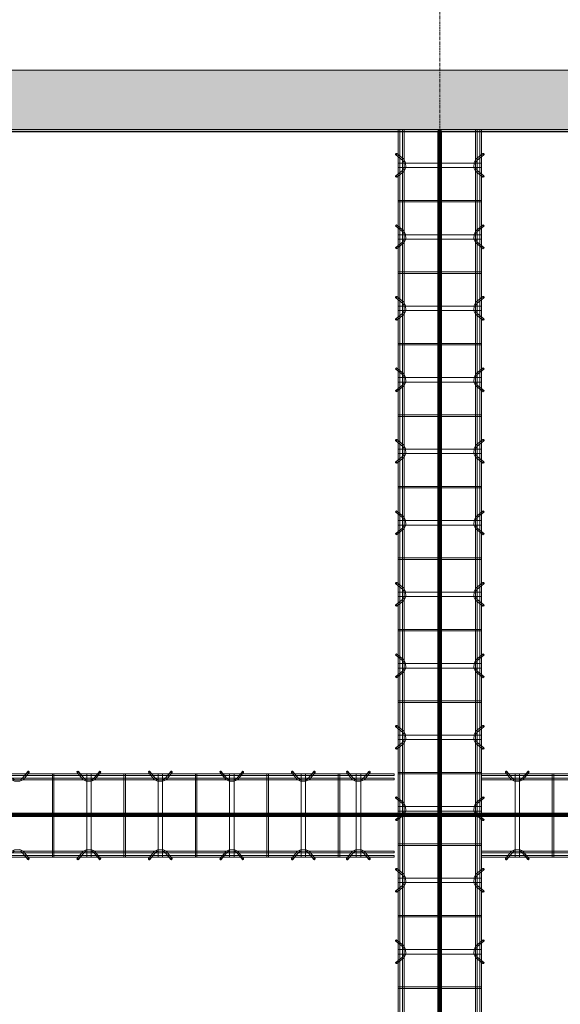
# Model space of a CAD drawing. Header units: inches. Extents: x -4136 to 1945, y -6639 to 12387.
# Tile 436 of 656: x -3552 to -3461, y 11930 to 12096. Entities that reach past the tile are written whole.
import ezdxf

# ---------------------------------------------------------------- set-up
doc = ezdxf.new("R2010")
doc.units = ezdxf.units.IN
doc.header["$MEASUREMENT"] = 0
doc.linetypes.add('Línea de rejilla', pattern=[0.875, 0.5, -0.125, 0.125, -0.125])
for name, color, linetype, lineweight in [('A-FLOR', 7, 'Continuous', 9), ('A-GENM', 7, 'Continuous', 9), ('A-WALL-PATT', 7, 'Continuous', 18), ('S-BEAM', 7, 'Continuous', 9), ('S-FNDN', 7, 'Continuous', 9), ('S-GRID', 7, 'Continuous', 9)]:
    doc.layers.add(name, color=color, linetype=linetype, lineweight=lineweight)

# ---------------------------------------------------------------- blocks, each defined once
blk = doc.blocks.new('Dowel bar assembly - Dowel bar assembly-673506-SLAB ON GROUND JOINTS')
at = {"layer": 'S-BEAM', "color": 253, "true_color": 0xaaaaaa}
for p, q in [((209.52, 1.98), (0, 1.98)), ((0, 1.98), (0, 1.72)), ((0, 1.72), (0, 1.98)), ((0, 1.72), (209.52, 1.72)), ((4.02, 2.23), (4.97, 1.03)), ((5.18, 1.19), (4.23, 2.39)), ((5.63, 1.99), (5.63, -12.01)), ((6.38, 1.99), (5.63, 1.99)), ((5.63, 1.99), (6.38, 1.99)), ((6.38, -12.01), (6.38, 1.99)), ((7.76, 2.39), (6.81, 1.19)), ((7.01, 1.03), (7.96, 2.23)), ((11.87, 1.99), (11.87, -12.01)), ((12.13, 1.99), (11.87, 1.99)), ((11.87, 1.99), (12.13, 1.99)), ((12.13, -12.01), (12.13, 1.99)), ((16.02, 2.23), (16.97, 1.03)), ((17.18, 1.19), (16.23, 2.39)), ((17.63, 1.99), (17.63, -12.01)), ((18.38, 1.99), (17.63, 1.99)), ((17.63, 1.99), (18.38, 1.99)), ((18.38, -12.01), (18.38, 1.99)), ((19.76, 2.39), (18.81, 1.19)), ((19.01, 1.03), (19.96, 2.23)), ((23.87, 1.99), (23.87, -12.01)), ((24.13, 1.99), (23.87, 1.99)), ((23.87, 1.99), (24.13, 1.99)), ((24.13, -12.01), (24.13, 1.99)), ((28.02, 2.23), (28.97, 1.03)), ((29.18, 1.19), (28.23, 2.39)), ((29.63, 1.99), (29.63, -12.01)), ((30.38, 1.99), (29.63, 1.99)), ((29.63, 1.99), (30.38, 1.99)), ((30.38, -12.01), (30.38, 1.99)), ((31.76, 2.39), (30.81, 1.19)), ((31.01, 1.03), (31.96, 2.23)), ((35.87, 1.99), (35.87, -12.01)), ((36.13, 1.99), (35.87, 1.99)), ((35.87, 1.99), (36.13, 1.99)), ((36.13, -12.01), (36.13, 1.99)), ((40.02, 2.23), (40.97, 1.03)), ((41.18, 1.19), (40.23, 2.39)), ((41.63, 1.99), (41.63, -12.01)), ((42.38, 1.99), (41.63, 1.99)), ((41.63, 1.99), (42.38, 1.99)), ((42.38, -12.01), (42.38, 1.99)), ((43.76, 2.39), (42.81, 1.19)), ((43.01, 1.03), (43.96, 2.23)), ((47.87, 1.99), (47.87, -12.01)), ((48.13, 1.99), (47.87, 1.99)), ((47.87, 1.99), (48.13, 1.99)), ((48.13, -12.01), (48.13, 1.99)), ((52.02, 2.23), (52.97, 1.03)), ((53.18, 1.19), (52.23, 2.39)), ((53.63, 1.99), (53.63, -12.01)), ((54.38, 1.99), (53.63, 1.99)), ((53.63, 1.99), (54.38, 1.99)), ((54.38, -12.01), (54.38, 1.99)), ((55.76, 2.39), (54.81, 1.19)), ((55.01, 1.03), (55.96, 2.23)), ((59.87, 1.99), (59.87, -12.01)), ((60.13, 1.99), (59.87, 1.99)), ((59.87, 1.99), (60.13, 1.99)), ((60.13, -12.01), (60.13, 1.99)), ((64.02, 2.23), (64.97, 1.03)), ((65.18, 1.19), (64.23, 2.39)), ((65.63, 1.99), (65.63, -12.01)), ((66.38, 1.99), (65.63, 1.99)), ((65.63, 1.99), (66.38, 1.99)), ((66.38, -12.01), (66.38, 1.99)), ((67.76, 2.39), (66.81, 1.19)), ((67.01, 1.03), (67.96, 2.23)), ((71.87, 1.99), (71.87, -12.01)), ((72.13, 1.99), (71.87, 1.99)), ((71.87, 1.99), (72.13, 1.99)), ((72.13, -12.01), (72.13, 1.99)), ((76.02, 2.23), (76.97, 1.03)), ((77.18, 1.19), (76.23, 2.39)), ((77.63, 1.99), (77.63, -12.01)), ((78.38, 1.99), (77.63, 1.99)), ((77.63, 1.99), (78.38, 1.99)), ((78.38, -12.01), (78.38, 1.99)), ((79.76, 2.39), (78.81, 1.19)), ((79.01, 1.03), (79.96, 2.23)), ((83.87, 1.99), (83.87, -12.01)), ((84.13, 1.99), (83.87, 1.99)), ((83.87, 1.99), (84.13, 1.99)), ((84.13, -12.01), (84.13, 1.99)), ((88.02, 2.23), (88.97, 1.03)), ((89.18, 1.19), (88.23, 2.39)), ((89.63, 1.99), (89.63, -12.01)), ((90.38, 1.99), (89.63, 1.99)), ((89.63, 1.99), (90.38, 1.99)), ((90.38, -12.01), (90.38, 1.99)), ((91.76, 2.39), (90.81, 1.19)), ((91.01, 1.03), (91.96, 2.23)), ((95.87, 1.99), (95.87, -12.01)), ((96.13, 1.99), (95.87, 1.99)), ((95.87, 1.99), (96.13, 1.99)), ((96.13, -12.01), (96.13, 1.99)), ((100.02, 2.23), (100.97, 1.03)), ((101.18, 1.19), (100.23, 2.39)), ((101.63, 1.99), (101.63, -12.01)), ((102.38, 1.99), (101.63, 1.99)), ((101.63, 1.99), (102.38, 1.99)), ((102.38, -12.01), (102.38, 1.99)), ((103.76, 2.39), (102.81, 1.19)), ((103.01, 1.03), (103.96, 2.23)), ((107.87, 1.99), (107.87, -12.01)), ((108.13, 1.99), (107.87, 1.99)), ((107.87, 1.99), (108.13, 1.99)), ((108.13, -12.01), (108.13, 1.99)), ((112.02, 2.23), (112.97, 1.03)), ((113.18, 1.19), (112.23, 2.39)), ((113.63, 1.99), (113.63, -12.01)), ((114.38, 1.99), (113.63, 1.99)), ((113.63, 1.99), (114.38, 1.99)), ((114.38, -12.01), (114.38, 1.99)), ((115.76, 2.39), (114.81, 1.19)), ((115.01, 1.03), (115.96, 2.23)), ((119.87, 1.99), (119.87, -12.01)), ((120.13, 1.99), (119.87, 1.99)), ((119.87, 1.99), (120.13, 1.99)), ((120.13, -12.01), (120.13, 1.99)), ((124.02, 2.23), (124.97, 1.03)), ((125.18, 1.19), (124.23, 2.39)), ((125.63, 1.99), (125.63, -12.01)), ((126.38, 1.99), (125.63, 1.99)), ((125.63, 1.99), (126.38, 1.99)), ((126.38, -12.01), (126.38, 1.99)), ((127.76, 2.39), (126.81, 1.19)), ((127.01, 1.03), (127.96, 2.23)), ((131.87, 1.99), (131.87, -12.01)), ((132.13, 1.99), (131.87, 1.99)), ((131.87, 1.99), (132.13, 1.99)), ((132.13, -12.01), (132.13, 1.99)), ((136.02, 2.23), (136.97, 1.03)), ((137.18, 1.19), (136.23, 2.39)), ((137.63, 1.99), (137.63, -12.01)), ((138.38, 1.99), (137.63, 1.99)), ((137.63, 1.99), (138.38, 1.99)), ((138.38, -12.01), (138.38, 1.99)), ((139.76, 2.39), (138.81, 1.19)), ((139.01, 1.03), (139.96, 2.23)), ((143.87, 1.99), (143.87, -12.01)), ((144.13, 1.99), (143.87, 1.99)), ((143.87, 1.99), (144.13, 1.99)), ((144.13, -12.01), (144.13, 1.99)), ((209.52, 1.25), (0, 1.25)), ((0, 0.99), (0, 1.25)), ((0, 1.25), (0, 0.99)), ((0, 0.99), (209.52, 0.99)), ((209.52, -11.01), (0, -11.01)), ((0, -11.27), (0, -11.01)), ((0, -11.01), (0, -11.27)), ((0, -11.27), (209.52, -11.27)), ((4.97, -11.05), (4.02, -12.25)), ((4.23, -12.41), (5.18, -11.21)), ((6.81, -11.21), (7.76, -12.41)), ((7.96, -12.25), (7.01, -11.05)), ((16.97, -11.05), (16.02, -12.25)), ((16.23, -12.41), (17.18, -11.21)), ((18.81, -11.21), (19.76, -12.41)), ((19.96, -12.25), (19.01, -11.05)), ((28.97, -11.05), (28.02, -12.25)), ((28.23, -12.41), (29.18, -11.21)), ((30.81, -11.21), (31.76, -12.41)), ((31.96, -12.25), (31.01, -11.05)), ((40.97, -11.05), (40.02, -12.25)), ((40.23, -12.41), (41.18, -11.21)), ((42.81, -11.21), (43.76, -12.41)), ((43.96, -12.25), (43.01, -11.05)), ((52.97, -11.05), (52.02, -12.25)), ((52.23, -12.41), (53.18, -11.21)), ((54.81, -11.21), (55.76, -12.41)), ((55.96, -12.25), (55.01, -11.05)), ((64.97, -11.05), (64.02, -12.25)), ((64.23, -12.41), (65.18, -11.21)), ((66.81, -11.21), (67.76, -12.41)), ((67.96, -12.25), (67.01, -11.05)), ((76.97, -11.05), (76.02, -12.25)), ((76.23, -12.41), (77.18, -11.21)), ((78.81, -11.21), (79.76, -12.41)), ((79.96, -12.25), (79.01, -11.05)), ((88.97, -11.05), (88.02, -12.25)), ((88.23, -12.41), (89.18, -11.21)), ((90.81, -11.21), (91.76, -12.41)), ((91.96, -12.25), (91.01, -11.05)), ((100.97, -11.05), (100.02, -12.25)), ((100.23, -12.41), (101.18, -11.21)), ((102.81, -11.21), (103.76, -12.41)), ((103.96, -12.25), (103.01, -11.05)), ((112.97, -11.05), (112.02, -12.25)), ((112.23, -12.41), (113.18, -11.21)), ((114.81, -11.21), (115.76, -12.41)), ((115.96, -12.25), (115.01, -11.05)), ((124.97, -11.05), (124.02, -12.25)), ((124.23, -12.41), (125.18, -11.21)), ((126.81, -11.21), (127.76, -12.41)), ((127.96, -12.25), (127.01, -11.05)), ((136.97, -11.05), (136.02, -12.25)), ((136.23, -12.41), (137.18, -11.21)), ((138.81, -11.21), (139.76, -12.41)), ((139.96, -12.25), (139.01, -11.05)), ((209.52, -11.74), (0, -11.74)), ((0, -12), (0, -11.74)), ((0, -11.74), (0, -12)), ((0, -12), (209.52, -12)), ((6.38, -12.01), (5.63, -12.01)), ((5.63, -12.01), (6.38, -12.01)), ((12.13, -12.01), (11.87, -12.01)), ((11.87, -12.01), (12.13, -12.01)), ((18.38, -12.01), (17.63, -12.01)), ((17.63, -12.01), (18.38, -12.01)), ((24.13, -12.01), (23.87, -12.01)), ((23.87, -12.01), (24.13, -12.01)), ((30.38, -12.01), (29.63, -12.01)), ((29.63, -12.01), (30.38, -12.01)), ((36.13, -12.01), (35.87, -12.01)), ((35.87, -12.01), (36.13, -12.01)), ((42.38, -12.01), (41.63, -12.01)), ((41.63, -12.01), (42.38, -12.01)), ((48.13, -12.01), (47.87, -12.01)), ((47.87, -12.01), (48.13, -12.01)), ((54.38, -12.01), (53.63, -12.01)), ((53.63, -12.01), (54.38, -12.01)), ((60.13, -12.01), (59.87, -12.01)), ((59.87, -12.01), (60.13, -12.01)), ((66.38, -12.01), (65.63, -12.01)), ((65.63, -12.01), (66.38, -12.01)), ((72.13, -12.01), (71.87, -12.01)), ((71.87, -12.01), (72.13, -12.01)), ((78.38, -12.01), (77.63, -12.01)), ((77.63, -12.01), (78.38, -12.01)), ((84.13, -12.01), (83.87, -12.01)), ((83.87, -12.01), (84.13, -12.01)), ((90.38, -12.01), (89.63, -12.01)), ((89.63, -12.01), (90.38, -12.01)), ((96.13, -12.01), (95.87, -12.01)), ((95.87, -12.01), (96.13, -12.01)), ((102.38, -12.01), (101.63, -12.01)), ((101.63, -12.01), (102.38, -12.01)), ((108.13, -12.01), (107.87, -12.01)), ((107.87, -12.01), (108.13, -12.01)), ((114.38, -12.01), (113.63, -12.01)), ((113.63, -12.01), (114.38, -12.01)), ((120.13, -12.01), (119.87, -12.01)), ((119.87, -12.01), (120.13, -12.01)), ((126.38, -12.01), (125.63, -12.01)), ((125.63, -12.01), (126.38, -12.01)), ((132.13, -12.01), (131.87, -12.01)), ((131.87, -12.01), (132.13, -12.01)), ((138.38, -12.01), (137.63, -12.01)), ((137.63, -12.01), (138.38, -12.01)), ((144.13, -12.01), (143.87, -12.01)), ((143.87, -12.01), (144.13, -12.01))]:
    blk.add_line(p, q, dxfattribs=at)
at = {"layer": 'S-BEAM', "color": 253, "true_color": 0xaaaaaa, "flags": 128}
for points in [[(4.97, 1.03), (5.53, 0.73), (6.39, 0.72), (6.97, 0.99), (7.01, 1.03)], [(5.18, 1.19), (5.62, 0.97), (6.38, 0.98), (6.81, 1.19)], [(16.97, 1.03), (17.53, 0.73), (18.39, 0.72), (18.97, 0.99), (19.01, 1.03)], [(17.18, 1.19), (17.62, 0.97), (18.38, 0.98), (18.81, 1.19)], [(28.97, 1.03), (29.53, 0.73), (30.39, 0.72), (30.97, 0.99), (31.01, 1.03)], [(29.18, 1.19), (29.62, 0.97), (30.38, 0.98), (30.81, 1.19)], [(40.97, 1.03), (41.53, 0.73), (42.39, 0.72), (42.97, 0.99), (43.01, 1.03)], [(41.18, 1.19), (41.62, 0.97), (42.38, 0.98), (42.81, 1.19)], [(52.97, 1.03), (53.53, 0.73), (54.39, 0.72), (54.97, 0.99), (55.01, 1.03)], [(53.18, 1.19), (53.62, 0.97), (54.38, 0.98), (54.81, 1.19)], [(64.97, 1.03), (65.53, 0.73), (66.39, 0.72), (66.97, 0.99), (67.01, 1.03)], [(65.18, 1.19), (65.62, 0.97), (66.38, 0.98), (66.81, 1.19)], [(76.97, 1.03), (77.53, 0.73), (78.39, 0.72), (78.97, 0.99), (79.01, 1.03)], [(77.18, 1.19), (77.62, 0.97), (78.38, 0.98), (78.81, 1.19)], [(88.97, 1.03), (89.53, 0.73), (90.39, 0.72), (90.97, 0.99), (91.01, 1.03)], [(89.18, 1.19), (89.62, 0.97), (90.38, 0.98), (90.81, 1.19)], [(100.97, 1.03), (101.53, 0.73), (102.39, 0.72), (102.97, 0.99), (103.01, 1.03)], [(101.18, 1.19), (101.62, 0.97), (102.38, 0.98), (102.81, 1.19)], [(112.97, 1.03), (113.53, 0.73), (114.39, 0.72), (114.97, 0.99), (115.01, 1.03)], [(113.18, 1.19), (113.62, 0.97), (114.38, 0.98), (114.81, 1.19)], [(124.97, 1.03), (125.53, 0.73), (126.39, 0.72), (126.97, 0.99), (127.01, 1.03)], [(125.18, 1.19), (125.62, 0.97), (126.38, 0.98), (126.81, 1.19)], [(136.97, 1.03), (137.53, 0.73), (138.39, 0.72), (138.97, 0.99), (139.01, 1.03)], [(137.18, 1.19), (137.62, 0.97), (138.38, 0.98), (138.81, 1.19)], [(4.97, -11.05), (5.53, -10.75), (6.39, -10.74), (6.97, -11.01), (7.01, -11.05)], [(5.18, -11.21), (5.62, -10.99), (6.38, -11), (6.81, -11.21)], [(16.97, -11.05), (17.53, -10.75), (18.39, -10.74), (18.97, -11.01), (19.01, -11.05)], [(17.18, -11.21), (17.62, -10.99), (18.38, -11), (18.81, -11.21)], [(28.97, -11.05), (29.53, -10.75), (30.39, -10.74), (30.97, -11.01), (31.01, -11.05)], [(29.18, -11.21), (29.62, -10.99), (30.38, -11), (30.81, -11.21)], [(40.97, -11.05), (41.53, -10.75), (42.39, -10.74), (42.97, -11.01), (43.01, -11.05)], [(41.18, -11.21), (41.62, -10.99), (42.38, -11), (42.81, -11.21)], [(52.97, -11.05), (53.53, -10.75), (54.39, -10.74), (54.97, -11.01), (55.01, -11.05)], [(53.18, -11.21), (53.62, -10.99), (54.38, -11), (54.81, -11.21)], [(64.97, -11.05), (65.53, -10.75), (66.39, -10.74), (66.97, -11.01), (67.01, -11.05)], [(65.18, -11.21), (65.62, -10.99), (66.38, -11), (66.81, -11.21)], [(76.97, -11.05), (77.53, -10.75), (78.39, -10.74), (78.97, -11.01), (79.01, -11.05)], [(77.18, -11.21), (77.62, -10.99), (78.38, -11), (78.81, -11.21)], [(88.97, -11.05), (89.53, -10.75), (90.39, -10.74), (90.97, -11.01), (91.01, -11.05)], [(89.18, -11.21), (89.62, -10.99), (90.38, -11), (90.81, -11.21)], [(100.97, -11.05), (101.53, -10.75), (102.39, -10.74), (102.97, -11.01), (103.01, -11.05)], [(101.18, -11.21), (101.62, -10.99), (102.38, -11), (102.81, -11.21)], [(112.97, -11.05), (113.53, -10.75), (114.39, -10.74), (114.97, -11.01), (115.01, -11.05)], [(113.18, -11.21), (113.62, -10.99), (114.38, -11), (114.81, -11.21)], [(124.97, -11.05), (125.53, -10.75), (126.39, -10.74), (126.97, -11.01), (127.01, -11.05)], [(125.18, -11.21), (125.62, -10.99), (126.38, -11), (126.81, -11.21)], [(136.97, -11.05), (137.53, -10.75), (138.39, -10.74), (138.97, -11.01), (139.01, -11.05)], [(137.18, -11.21), (137.62, -10.99), (138.38, -11), (138.81, -11.21)]]:
    blk.add_lwpolyline(points, dxfattribs=at)
at = {"layer": 'S-BEAM', "color": 253, "true_color": 0xaaaaaa}
for centre, major_axis, start_param, end_param in [((4.12, 2.31), (0.101, 0.08), 5.709265, 8.850858), ((4.12, 2.31), (0.101, 0.08), 2.567673, 5.709265), ((7.86, 2.31), (-0.101, 0.08), 3.715513, 6.857105), ((7.86, 2.31), (-0.101, 0.08), 0.57392, 3.715513), ((16.12, 2.31), (0.101, 0.08), 5.709265, 8.850858), ((16.12, 2.31), (0.101, 0.08), 2.567673, 5.709265), ((19.86, 2.31), (-0.101, 0.08), 3.715513, 6.857105), ((19.86, 2.31), (-0.101, 0.08), 0.57392, 3.715513), ((28.12, 2.31), (0.101, 0.08), 5.709265, 8.850858), ((28.12, 2.31), (0.101, 0.08), 2.567673, 5.709265), ((31.86, 2.31), (-0.101, 0.08), 3.715513, 6.857105), ((31.86, 2.31), (-0.101, 0.08), 0.57392, 3.715513), ((40.12, 2.31), (0.101, 0.08), 5.709265, 8.850858), ((40.12, 2.31), (0.101, 0.08), 2.567673, 5.709265), ((43.86, 2.31), (-0.101, 0.08), 3.715513, 6.857105), ((43.86, 2.31), (-0.101, 0.08), 0.57392, 3.715513), ((52.12, 2.31), (0.101, 0.08), 5.709265, 8.850858), ((52.12, 2.31), (0.101, 0.08), 2.567673, 5.709265), ((55.86, 2.31), (-0.101, 0.08), 3.715513, 6.857105), ((55.86, 2.31), (-0.101, 0.08), 0.57392, 3.715513), ((64.12, 2.31), (0.101, 0.08), 5.709265, 8.850858), ((64.12, 2.31), (0.101, 0.08), 2.567673, 5.709265), ((67.86, 2.31), (-0.101, 0.08), 3.715513, 6.857105), ((67.86, 2.31), (-0.101, 0.08), 0.57392, 3.715513), ((76.12, 2.31), (0.101, 0.08), 5.709265, 8.850858), ((76.12, 2.31), (0.101, 0.08), 2.567673, 5.709265), ((79.86, 2.31), (-0.101, 0.08), 3.715513, 6.857105), ((79.86, 2.31), (-0.101, 0.08), 0.57392, 3.715513), ((88.12, 2.31), (0.101, 0.08), 5.709265, 8.850858), ((88.12, 2.31), (0.101, 0.08), 2.567673, 5.709265), ((91.86, 2.31), (-0.101, 0.08), 3.715513, 6.857105), ((91.86, 2.31), (-0.101, 0.08), 0.57392, 3.715513), ((100.12, 2.31), (0.101, 0.08), 5.709265, 8.850858), ((100.12, 2.31), (0.101, 0.08), 2.567673, 5.709265), ((103.86, 2.31), (-0.101, 0.08), 3.715513, 6.857105), ((103.86, 2.31), (-0.101, 0.08), 0.57392, 3.715513), ((112.12, 2.31), (0.101, 0.08), 5.709265, 8.850858), ((112.12, 2.31), (0.101, 0.08), 2.567673, 5.709265), ((115.86, 2.31), (-0.101, 0.08), 3.715513, 6.857105), ((115.86, 2.31), (-0.101, 0.08), 0.57392, 3.715513), ((124.12, 2.31), (0.101, 0.08), 5.709265, 8.850858), ((124.12, 2.31), (0.101, 0.08), 2.567673, 5.709265), ((127.86, 2.31), (-0.101, 0.08), 3.715513, 6.857105), ((127.86, 2.31), (-0.101, 0.08), 0.57392, 3.715513), ((136.12, 2.31), (0.101, 0.08), 5.709265, 8.850858), ((136.12, 2.31), (0.101, 0.08), 2.567673, 5.709265), ((139.86, 2.31), (-0.101, 0.08), 3.715513, 6.857105), ((139.86, 2.31), (-0.101, 0.08), 0.57392, 3.715513), ((4.12, -12.33), (-0.101, 0.08), 3.715513, 6.857105), ((4.12, -12.33), (-0.101, 0.08), 0.57392, 3.715513), ((7.86, -12.33), (0.101, 0.08), 5.709265, 8.850858), ((7.86, -12.33), (0.101, 0.08), 2.567673, 5.709265), ((16.12, -12.33), (-0.101, 0.08), 3.715513, 6.857105), ((16.12, -12.33), (-0.101, 0.08), 0.57392, 3.715513), ((19.86, -12.33), (0.101, 0.08), 5.709265, 8.850858), ((19.86, -12.33), (0.101, 0.08), 2.567673, 5.709265), ((28.12, -12.33), (-0.101, 0.08), 3.715513, 6.857105), ((28.12, -12.33), (-0.101, 0.08), 0.57392, 3.715513), ((31.86, -12.33), (0.101, 0.08), 5.709265, 8.850858), ((31.86, -12.33), (0.101, 0.08), 2.567673, 5.709265), ((40.12, -12.33), (-0.101, 0.08), 3.715513, 6.857105), ((40.12, -12.33), (-0.101, 0.08), 0.57392, 3.715513), ((43.86, -12.33), (0.101, 0.08), 5.709265, 8.850858), ((43.86, -12.33), (0.101, 0.08), 2.567673, 5.709265), ((52.12, -12.33), (-0.101, 0.08), 3.715513, 6.857105), ((52.12, -12.33), (-0.101, 0.08), 0.57392, 3.715513), ((55.86, -12.33), (0.101, 0.08), 5.709265, 8.850858), ((55.86, -12.33), (0.101, 0.08), 2.567673, 5.709265), ((64.12, -12.33), (-0.101, 0.08), 3.715513, 6.857105), ((64.12, -12.33), (-0.101, 0.08), 0.57392, 3.715513), ((67.86, -12.33), (0.101, 0.08), 5.709265, 8.850858), ((67.86, -12.33), (0.101, 0.08), 2.567673, 5.709265), ((76.12, -12.33), (-0.101, 0.08), 3.715513, 6.857105), ((76.12, -12.33), (-0.101, 0.08), 0.57392, 3.715513), ((79.86, -12.33), (0.101, 0.08), 5.709265, 8.850858), ((79.86, -12.33), (0.101, 0.08), 2.567673, 5.709265), ((88.12, -12.33), (-0.101, 0.08), 3.715513, 6.857105), ((88.12, -12.33), (-0.101, 0.08), 0.57392, 3.715513), ((91.86, -12.33), (0.101, 0.08), 5.709265, 8.850858), ((91.86, -12.33), (0.101, 0.08), 2.567673, 5.709265), ((100.12, -12.33), (-0.101, 0.08), 3.715513, 6.857105), ((100.12, -12.33), (-0.101, 0.08), 0.57392, 3.715513), ((103.86, -12.33), (0.101, 0.08), 5.709265, 8.850858), ((103.86, -12.33), (0.101, 0.08), 2.567673, 5.709265), ((112.12, -12.33), (-0.101, 0.08), 3.715513, 6.857105), ((112.12, -12.33), (-0.101, 0.08), 0.57392, 3.715513), ((115.86, -12.33), (0.101, 0.08), 5.709265, 8.850858), ((115.86, -12.33), (0.101, 0.08), 2.567673, 5.709265), ((124.12, -12.33), (-0.101, 0.08), 3.715513, 6.857105), ((124.12, -12.33), (-0.101, 0.08), 0.57392, 3.715513), ((127.86, -12.33), (0.101, 0.08), 5.709265, 8.850858), ((127.86, -12.33), (0.101, 0.08), 2.567673, 5.709265), ((136.12, -12.33), (-0.101, 0.08), 3.715513, 6.857105), ((136.12, -12.33), (-0.101, 0.08), 0.57392, 3.715513), ((139.86, -12.33), (0.101, 0.08), 5.709265, 8.850858), ((139.86, -12.33), (0.101, 0.08), 2.567673, 5.709265)]:
    blk.add_ellipse(centre, major_axis=major_axis, ratio=0.816528, start_param=start_param, end_param=end_param, dxfattribs=at)
blk = doc.blocks.new('Dowel bar assembly - Dowel bar assembly-674339-SLAB ON GROUND JOINTS')
at = {"layer": 'S-BEAM', "color": 253, "true_color": 0xaaaaaa}
for p, q in [((149.05, 1.98), (0, 1.98)), ((0, 1.98), (0, 1.72)), ((0, 1.72), (0, 1.98)), ((0, 1.72), (149.05, 1.72)), ((4.02, 2.23), (4.97, 1.03)), ((5.18, 1.19), (4.23, 2.39)), ((5.63, 1.99), (5.63, -12.01)), ((6.38, 1.99), (5.63, 1.99)), ((5.63, 1.99), (6.38, 1.99)), ((6.38, -12.01), (6.38, 1.99)), ((7.76, 2.39), (6.81, 1.19)), ((7.01, 1.03), (7.96, 2.23)), ((11.87, 1.99), (11.87, -12.01)), ((12.13, 1.99), (11.87, 1.99)), ((11.87, 1.99), (12.13, 1.99)), ((12.13, -12.01), (12.13, 1.99)), ((149.05, 1.25), (0, 1.25)), ((0, 0.99), (0, 1.25)), ((0, 1.25), (0, 0.99)), ((0, 0.99), (149.05, 0.99)), ((149.05, -11.01), (0, -11.01)), ((0, -11.27), (0, -11.01)), ((0, -11.01), (0, -11.27)), ((0, -11.27), (149.05, -11.27)), ((4.97, -11.05), (4.02, -12.25)), ((4.23, -12.41), (5.18, -11.21)), ((6.81, -11.21), (7.76, -12.41)), ((7.96, -12.25), (7.01, -11.05)), ((149.05, -11.74), (0, -11.74)), ((0, -12), (0, -11.74)), ((0, -11.74), (0, -12)), ((0, -12), (149.05, -12)), ((6.38, -12.01), (5.63, -12.01)), ((5.63, -12.01), (6.38, -12.01)), ((12.13, -12.01), (11.87, -12.01)), ((11.87, -12.01), (12.13, -12.01))]:
    blk.add_line(p, q, dxfattribs=at)
at = {"layer": 'S-BEAM', "color": 253, "true_color": 0xaaaaaa, "flags": 128}
for points in [[(4.97, 1.03), (5.53, 0.73), (6.39, 0.72), (6.97, 0.99), (7.01, 1.03)], [(5.18, 1.19), (5.62, 0.97), (6.38, 0.98), (6.81, 1.19)], [(4.97, -11.05), (5.53, -10.75), (6.39, -10.74), (6.97, -11.01), (7.01, -11.05)], [(5.18, -11.21), (5.62, -10.99), (6.38, -11), (6.81, -11.21)]]:
    blk.add_lwpolyline(points, dxfattribs=at)
at = {"layer": 'S-BEAM', "color": 253, "true_color": 0xaaaaaa}
for centre, major_axis, start_param, end_param in [((4.12, 2.31), (0.101, 0.08), 5.709265, 8.850858), ((4.12, 2.31), (0.101, 0.08), 2.567673, 5.709265), ((7.86, 2.31), (-0.101, 0.08), 3.715513, 6.857105), ((7.86, 2.31), (-0.101, 0.08), 0.57392, 3.715513), ((4.12, -12.33), (-0.101, 0.08), 3.715513, 6.857105), ((4.12, -12.33), (-0.101, 0.08), 0.57392, 3.715513), ((7.86, -12.33), (0.101, 0.08), 5.709265, 8.850858), ((7.86, -12.33), (0.101, 0.08), 2.567673, 5.709265)]:
    blk.add_ellipse(centre, major_axis=major_axis, ratio=0.816528, start_param=start_param, end_param=end_param, dxfattribs=at)
blk = doc.blocks.new('Dowel bar assembly - Dowel bar assembly-674452-SLAB ON GROUND JOINTS')
at = {"layer": 'S-BEAM', "color": 253, "true_color": 0xaaaaaa}
for p, q in [((153.25, 1.98), (0, 1.98)), ((0, 1.72), (153.25, 1.72)), ((91.76, 2.39), (90.81, 1.19)), ((91.01, 1.03), (91.96, 2.23)), ((95.87, 1.99), (95.87, -12.01)), ((96.13, 1.99), (95.87, 1.99)), ((95.87, 1.99), (96.13, 1.99)), ((96.13, -12.01), (96.13, 1.99)), ((100.02, 2.23), (100.97, 1.03)), ((101.18, 1.19), (100.23, 2.39)), ((101.63, 1.99), (101.63, -12.01)), ((102.38, 1.99), (101.63, 1.99)), ((101.63, 1.99), (102.38, 1.99)), ((102.38, -12.01), (102.38, 1.99)), ((103.76, 2.39), (102.81, 1.19)), ((103.01, 1.03), (103.96, 2.23)), ((107.87, 1.99), (107.87, -12.01)), ((108.13, 1.99), (107.87, 1.99)), ((107.87, 1.99), (108.13, 1.99)), ((108.13, -12.01), (108.13, 1.99)), ((112.02, 2.23), (112.97, 1.03)), ((113.18, 1.19), (112.23, 2.39)), ((113.63, 1.99), (113.63, -12.01)), ((114.38, 1.99), (113.63, 1.99)), ((113.63, 1.99), (114.38, 1.99)), ((114.38, -12.01), (114.38, 1.99)), ((115.76, 2.39), (114.81, 1.19)), ((115.01, 1.03), (115.96, 2.23)), ((119.87, 1.99), (119.87, -12.01)), ((120.13, 1.99), (119.87, 1.99)), ((119.87, 1.99), (120.13, 1.99)), ((120.13, -12.01), (120.13, 1.99)), ((124.02, 2.23), (124.97, 1.03)), ((125.18, 1.19), (124.23, 2.39)), ((125.63, 1.99), (125.63, -12.01)), ((126.38, 1.99), (125.63, 1.99)), ((125.63, 1.99), (126.38, 1.99)), ((126.38, -12.01), (126.38, 1.99)), ((127.76, 2.39), (126.81, 1.19)), ((127.01, 1.03), (127.96, 2.23)), ((131.87, 1.99), (131.87, -12.01)), ((132.13, 1.99), (131.87, 1.99)), ((131.87, 1.99), (132.13, 1.99)), ((132.13, -12.01), (132.13, 1.99)), ((136.02, 2.23), (136.97, 1.03)), ((137.18, 1.19), (136.23, 2.39)), ((137.63, 1.99), (137.63, -12.01)), ((138.38, 1.99), (137.63, 1.99)), ((137.63, 1.99), (138.38, 1.99)), ((138.38, -12.01), (138.38, 1.99)), ((139.76, 2.39), (138.81, 1.19)), ((139.01, 1.03), (139.96, 2.23)), ((143.87, 1.99), (143.87, -12.01)), ((144.13, 1.99), (143.87, 1.99)), ((143.87, 1.99), (144.13, 1.99)), ((144.13, -12.01), (144.13, 1.99)), ((145.27, 2.23), (146.22, 1.03)), ((146.43, 1.19), (145.48, 2.39)), ((146.87, 1.99), (146.87, -12.01)), ((147.63, 1.99), (146.87, 1.99)), ((146.87, 1.99), (147.63, 1.99)), ((147.63, -12.01), (147.63, 1.99)), ((149.01, 2.39), (148.06, 1.19)), ((148.26, 1.03), (149.21, 2.23)), ((153.25, 1.98), (153.25, 1.72)), ((153.25, 1.72), (153.25, 1.98)), ((153.25, 1.25), (0, 1.25)), ((0, 0.99), (153.25, 0.99)), ((153.25, 0.99), (153.25, 1.25)), ((153.25, 1.25), (153.25, 0.99)), ((153.25, -11.01), (0, -11.01)), ((0, -11.27), (153.25, -11.27)), ((90.81, -11.21), (91.76, -12.41)), ((91.96, -12.25), (91.01, -11.05)), ((100.97, -11.05), (100.02, -12.25)), ((100.23, -12.41), (101.18, -11.21)), ((102.81, -11.21), (103.76, -12.41)), ((103.96, -12.25), (103.01, -11.05)), ((112.97, -11.05), (112.02, -12.25)), ((112.23, -12.41), (113.18, -11.21)), ((114.81, -11.21), (115.76, -12.41)), ((115.96, -12.25), (115.01, -11.05)), ((124.97, -11.05), (124.02, -12.25)), ((124.23, -12.41), (125.18, -11.21)), ((126.81, -11.21), (127.76, -12.41)), ((127.96, -12.25), (127.01, -11.05)), ((136.97, -11.05), (136.02, -12.25)), ((136.23, -12.41), (137.18, -11.21)), ((138.81, -11.21), (139.76, -12.41)), ((139.96, -12.25), (139.01, -11.05)), ((146.22, -11.05), (145.27, -12.25)), ((145.48, -12.41), (146.43, -11.21)), ((148.06, -11.21), (149.01, -12.41)), ((149.21, -12.25), (148.26, -11.05)), ((153.25, -11.27), (153.25, -11.01)), ((153.25, -11.01), (153.25, -11.27)), ((153.25, -11.74), (0, -11.74)), ((0, -12), (153.25, -12)), ((96.13, -12.01), (95.87, -12.01)), ((95.87, -12.01), (96.13, -12.01)), ((102.38, -12.01), (101.63, -12.01)), ((101.63, -12.01), (102.38, -12.01)), ((108.13, -12.01), (107.87, -12.01)), ((107.87, -12.01), (108.13, -12.01)), ((114.38, -12.01), (113.63, -12.01)), ((113.63, -12.01), (114.38, -12.01)), ((120.13, -12.01), (119.87, -12.01)), ((119.87, -12.01), (120.13, -12.01)), ((126.38, -12.01), (125.63, -12.01)), ((125.63, -12.01), (126.38, -12.01)), ((132.13, -12.01), (131.87, -12.01)), ((131.87, -12.01), (132.13, -12.01)), ((138.38, -12.01), (137.63, -12.01)), ((137.63, -12.01), (138.38, -12.01)), ((144.13, -12.01), (143.87, -12.01)), ((143.87, -12.01), (144.13, -12.01)), ((147.63, -12.01), (146.87, -12.01)), ((146.87, -12.01), (147.63, -12.01)), ((153.25, -12), (153.25, -11.74)), ((153.25, -11.74), (153.25, -12))]:
    blk.add_line(p, q, dxfattribs=at)
at = {"layer": 'S-BEAM', "color": 253, "true_color": 0xaaaaaa, "flags": 128}
for points in [[(88.97, 1.03), (89.53, 0.73), (90.39, 0.72), (90.97, 0.99), (91.01, 1.03)], [(89.18, 1.19), (89.62, 0.97), (90.38, 0.98), (90.81, 1.19)], [(100.97, 1.03), (101.53, 0.73), (102.39, 0.72), (102.97, 0.99), (103.01, 1.03)], [(101.18, 1.19), (101.62, 0.97), (102.38, 0.98), (102.81, 1.19)], [(112.97, 1.03), (113.53, 0.73), (114.39, 0.72), (114.97, 0.99), (115.01, 1.03)], [(113.18, 1.19), (113.62, 0.97), (114.38, 0.98), (114.81, 1.19)], [(124.97, 1.03), (125.53, 0.73), (126.39, 0.72), (126.97, 0.99), (127.01, 1.03)], [(125.18, 1.19), (125.62, 0.97), (126.38, 0.98), (126.81, 1.19)], [(136.97, 1.03), (137.53, 0.73), (138.39, 0.72), (138.97, 0.99), (139.01, 1.03)], [(137.18, 1.19), (137.62, 0.97), (138.38, 0.98), (138.81, 1.19)], [(146.22, 1.03), (146.78, 0.73), (147.64, 0.72), (148.22, 0.99), (148.26, 1.03)], [(146.43, 1.19), (146.87, 0.97), (147.63, 0.98), (148.06, 1.19)], [(88.97, -11.05), (89.53, -10.75), (90.39, -10.74), (90.97, -11.01), (91.01, -11.05)], [(89.18, -11.21), (89.62, -10.99), (90.38, -11), (90.81, -11.21)], [(100.97, -11.05), (101.53, -10.75), (102.39, -10.74), (102.97, -11.01), (103.01, -11.05)], [(101.18, -11.21), (101.62, -10.99), (102.38, -11), (102.81, -11.21)], [(112.97, -11.05), (113.53, -10.75), (114.39, -10.74), (114.97, -11.01), (115.01, -11.05)], [(113.18, -11.21), (113.62, -10.99), (114.38, -11), (114.81, -11.21)], [(124.97, -11.05), (125.53, -10.75), (126.39, -10.74), (126.97, -11.01), (127.01, -11.05)], [(125.18, -11.21), (125.62, -10.99), (126.38, -11), (126.81, -11.21)], [(136.97, -11.05), (137.53, -10.75), (138.39, -10.74), (138.97, -11.01), (139.01, -11.05)], [(137.18, -11.21), (137.62, -10.99), (138.38, -11), (138.81, -11.21)], [(146.22, -11.05), (146.78, -10.75), (147.64, -10.74), (148.22, -11.01), (148.26, -11.05)], [(146.43, -11.21), (146.87, -10.99), (147.63, -11), (148.06, -11.21)]]:
    blk.add_lwpolyline(points, dxfattribs=at)
at = {"layer": 'S-BEAM', "color": 253, "true_color": 0xaaaaaa}
for centre, major_axis, start_param, end_param in [((91.86, 2.31), (-0.101, 0.08), 3.715513, 6.857105), ((91.86, 2.31), (-0.101, 0.08), 0.57392, 3.715513), ((100.12, 2.31), (0.101, 0.08), 5.709265, 8.850858), ((100.12, 2.31), (0.101, 0.08), 2.567673, 5.709265), ((103.86, 2.31), (-0.101, 0.08), 3.715513, 6.857105), ((103.86, 2.31), (-0.101, 0.08), 0.57392, 3.715513), ((112.12, 2.31), (0.101, 0.08), 5.709265, 8.850858), ((112.12, 2.31), (0.101, 0.08), 2.567673, 5.709265), ((115.86, 2.31), (-0.101, 0.08), 3.715513, 6.857105), ((115.86, 2.31), (-0.101, 0.08), 0.57392, 3.715513), ((124.12, 2.31), (0.101, 0.08), 5.709265, 8.850858), ((124.12, 2.31), (0.101, 0.08), 2.567673, 5.709265), ((127.86, 2.31), (-0.101, 0.08), 3.715513, 6.857105), ((127.86, 2.31), (-0.101, 0.08), 0.57392, 3.715513), ((136.12, 2.31), (0.101, 0.08), 5.709265, 8.850858), ((136.12, 2.31), (0.101, 0.08), 2.567673, 5.709265), ((139.86, 2.31), (-0.101, 0.08), 3.715513, 6.857105), ((139.86, 2.31), (-0.101, 0.08), 0.57392, 3.715513), ((145.37, 2.31), (0.101, 0.08), 5.709265, 8.850858), ((145.37, 2.31), (0.101, 0.08), 2.567673, 5.709265), ((149.11, 2.31), (-0.101, 0.08), 3.715513, 6.857105), ((149.11, 2.31), (-0.101, 0.08), 0.57392, 3.715513), ((91.86, -12.33), (0.101, 0.08), 5.709265, 8.850858), ((91.86, -12.33), (0.101, 0.08), 2.567673, 5.709265), ((100.12, -12.33), (-0.101, 0.08), 3.715513, 6.857105), ((100.12, -12.33), (-0.101, 0.08), 0.57392, 3.715513), ((103.86, -12.33), (0.101, 0.08), 5.709265, 8.850858), ((103.86, -12.33), (0.101, 0.08), 2.567673, 5.709265), ((112.12, -12.33), (-0.101, 0.08), 3.715513, 6.857105), ((112.12, -12.33), (-0.101, 0.08), 0.57392, 3.715513), ((115.86, -12.33), (0.101, 0.08), 5.709265, 8.850858), ((115.86, -12.33), (0.101, 0.08), 2.567673, 5.709265), ((124.12, -12.33), (-0.101, 0.08), 3.715513, 6.857105), ((124.12, -12.33), (-0.101, 0.08), 0.57392, 3.715513), ((127.86, -12.33), (0.101, 0.08), 5.709265, 8.850858), ((127.86, -12.33), (0.101, 0.08), 2.567673, 5.709265), ((136.12, -12.33), (-0.101, 0.08), 3.715513, 6.857105), ((136.12, -12.33), (-0.101, 0.08), 0.57392, 3.715513), ((139.86, -12.33), (0.101, 0.08), 5.709265, 8.850858), ((139.86, -12.33), (0.101, 0.08), 2.567673, 5.709265), ((145.37, -12.33), (-0.101, 0.08), 3.715513, 6.857105), ((145.37, -12.33), (-0.101, 0.08), 0.57392, 3.715513), ((149.11, -12.33), (0.101, 0.08), 5.709265, 8.850858), ((149.11, -12.33), (0.101, 0.08), 2.567673, 5.709265)]:
    blk.add_ellipse(centre, major_axis=major_axis, ratio=0.816528, start_param=start_param, end_param=end_param, dxfattribs=at)

msp = doc.modelspace()

# ---------------------------------------------------------------- hatches: boundary and pattern name
at = {"layer": 'A-GENM', "true_color": 0xff0000}
for points in [[(-3819.32374, 12077.1894), (-3481.52059, 12077.1894), (-3481.52059, 12076.87444), (-3819.32374, 12076.87444)], [(-3819.32374, 12077.1894), (-3481.48122, 12077.1894), (-3481.36718, 12077.1894), (-3481.36718, 12076.87444), (-3819.32374, 12076.87444)], [(-3481.15869, 12076.87444), (-3481.58036, 12076.87444), (-3481.58036, 12077.1894), (-3481.15869, 12077.1894)], [(-3481.52059, 12077.1894), (-3481.48122, 12077.1894), (-3481.48122, 12076.87444), (-3481.52059, 12076.87444)], [(-3481.07029, 12076.87444), (-3481.49348, 12076.87444), (-3481.49348, 12077.1894), (-3481.07029, 12077.1894)], [(-3481.07181, 12076.87444), (-3481.41585, 12076.87444), (-3481.41585, 12077.1894), (-3481.07181, 12077.1894)], [(-3481.15717, 12076.87444), (-3481.36718, 12076.87444), (-3481.36718, 12077.1894), (-3481.15717, 12077.1894)], [(-3481.2803, 12077.1894), (-3481.16626, 12077.1894), (-3154.48122, 12077.1894), (-3154.36718, 12077.1894), (-3154.36718, 12076.87444), (-3481.2803, 12076.87444)], [(-3481.16626, 12077.1894), (-3481.12689, 12077.1894), (-3481.12689, 12076.87444), (-3481.16626, 12076.87444)], [(-3481.12689, 12077.1894), (-3154.52059, 12077.1894), (-3154.52059, 12076.87444), (-3481.12689, 12076.87444)]]:
    msp.add_hatch(color=1, dxfattribs=at).paths.add_polyline_path(points, flags=0)
at = {"layer": 'A-GENM', "true_color": 0x0000ff}
for points in [[(-3481.15717, 12077.1894), (-3481.15717, 12076.87444), (-3481.15717, 11867.48818), (-3481.32374, 11867.65475), (-3481.58036, 11867.39812), (-3481.58036, 12076.87444), (-3481.58036, 12077.1894)], [(-3481.12689, 12077.1894), (-3481.12689, 12076.87444), (-3481.12689, 11867.4579), (-3481.21238, 11867.54339), (-3481.32374, 11867.65475), (-3481.52059, 11867.4579), (-3481.52059, 12076.87444), (-3481.52059, 12077.1894)], [(-3481.15869, 12077.1894), (-3481.15869, 12076.87444), (-3481.15869, 11867.4897), (-3481.32374, 11867.65475), (-3481.50273, 11867.47576), (-3481.50273, 12076.87444), (-3481.50273, 12077.1894)], [(-3481.07181, 12077.1894), (-3481.07181, 12076.87444), (-3481.07181, 11867.40282), (-3481.32374, 11867.65475), (-3481.49348, 11867.485), (-3481.49348, 12076.87444), (-3481.49348, 12077.1894)], [(-3481.2803, 12077.1894), (-3481.2803, 12076.87444), (-3481.2803, 11867.61131), (-3481.32374, 11867.65475), (-3481.36718, 11867.61131), (-3481.36718, 12076.87444), (-3481.36718, 12077.1894)], [(-3481.07029, 12077.1894), (-3481.07029, 12076.87444), (-3481.07029, 11867.4013), (-3481.2803, 11867.61131), (-3481.2803, 12076.87444), (-3481.2803, 12077.1894)], [(-3819.32374, 11962.44285), (-3819.00878, 11962.44285), (-2640.32374, 11962.44285), (-2640.32374, 11962.23284), (-3819.00878, 11962.23284), (-3819.32374, 11962.23284)], [(-3819.32374, 11962.44133), (-3819.00878, 11962.44133), (-2640.32374, 11962.44133), (-2640.32374, 11962.01965), (-3819.00878, 11962.01965), (-3819.32374, 11962.01965)], [(-2640.32374, 11961.99255), (-3819.00878, 11961.99255), (-3819.32374, 11961.99255), (-3819.32374, 11962.38625), (-3819.00878, 11962.38625), (-2640.32374, 11962.38625)], [(-3819.32374, 11962.35597), (-3819.00878, 11962.35597), (-2640.32374, 11962.35597), (-2640.32374, 11961.93277), (-3819.00878, 11961.93277), (-3819.32374, 11961.93277)], [(-3819.32374, 11962.35445), (-3819.00878, 11962.35445), (-2640.32374, 11962.35445), (-2640.32374, 11962.01041), (-3819.00878, 11962.01041), (-3819.32374, 11962.01041)], [(-3819.32374, 11962.23284), (-3819.00878, 11962.23284), (-2640.32374, 11962.23284), (-2640.32374, 11962.14596), (-3819.00878, 11962.14596), (-3819.32374, 11962.14596)]]:
    msp.add_hatch(color=5, dxfattribs=at).paths.add_polyline_path(points, flags=0)
at = {"layer": 'A-WALL-PATT', "lineweight": 9, "true_color": 0xd4d4d4}
h = msp.add_hatch(dxfattribs=at)
h.set_pattern_fill('FP_1', color=254, style=0, pattern_type=2)
h.set_pattern_definition([(50, (0, 0), (55.0854, -4.81984), [5.76, -63.36]), (355, (0, 0), (-10.6557, 57.76853), [4.608, -50.688]), (100.451, (4.59, -0.4), (44.42947, 52.94866), [4.895, -53.848]), (46.184, (0, 15.36), (81.96444, -12.71212), [8.64, -95.04]), (96.636, (6.83, 14.3), (71.7815, 74.8124), [7.343, -80.772]), (351.184, (0, 15.36), (71.78195, 74.81243), [6.912, -76.032]), (21, (7.68, 11.52), (45.84207, -30.92146), [5.76, -63.36]), (326, (7.68, 11.52), (18.68706, 55.69148), [4.608, -50.688]), (71.451, (11.5, 8.943), (64.5289, 24.7701), [4.895, -53.848]), (37.5, (0, 0), (0.933895, 25.566816), [2.534, -47.539, 2.534, -48.922, -50.88]), (37.5, (0, 0), (0.933895, 25.566816), [-101.53, 2.534, -48.346]), (7.5, (0, 0), (20.20404, 30.2913), [2.534, -26.803, 2.534, -46.387, -19.392]), (7.5, (0, 0), (20.20404, 30.2913), [-78.259, 2.534, -16.858]), (327.5, (-17.126, 0), (40.997785, -1.732403), [2.534, -16.666, 2.534, -57.37, -79.488]), (327.5, (-17.126, 0), (40.997785, -1.732403), [-79.104, 2.534, -76.954]), (317.5, (-24.806, 0), (44.78888, 7.68784), [2.534, -22.426, 2.534, -37.248, -56.448]), (317.5, (-24.806, 0), (44.78888, 7.68784), [-64.742, 2.534, -53.914])])
h.paths.add_polyline_path([(-2636.00878, 12087.1894), (-2636.00878, 12077.1894), (-2640.32374, 12077.1894), (-2749.53624, 12077.1894), (-2755.16124, 12077.1894), (-3819.32374, 12077.1894), (-3829.32374, 12077.1894), (-3829.32374, 12087.1894)], flags=0)

# ---------------------------------------------------------------- linework, layer by layer
at = {"layer": 'A-FLOR'}
for p, q in [((-2640.32374, 12076.83507), (-3819.32374, 12076.83507)), ((-3481.62193, 12076.83507), (-3481.62193, 11867.32522)), ((-3481.55996, 11867.32522), (-3481.55996, 12076.83507)), ((-3481.54169, 12076.83507), (-3481.54169, 11867.32522)), ((-3481.52059, 11867.32522), (-3481.52059, 12076.83507)), ((-3481.44817, 12076.83507), (-3481.44817, 11867.32522)), ((-3481.41062, 11867.34516), (-3481.41062, 12076.83507)), ((-3481.36792, 12076.83507), (-3481.36792, 11867.38785)), ((-3481.23686, 12076.83507), (-3481.23686, 11867.34516)), ((-3481.19931, 12076.83507), (-3481.19931, 11867.32522)), ((-3481.12689, 11867.32522), (-3481.12689, 12076.83507)), ((-3481.08692, 12076.83507), (-3481.08692, 11867.32522)), ((-3481.02555, 12076.83507), (-3481.02555, 11867.32522))]:
    msp.add_line(p, q, dxfattribs=at)
at = {"layer": 'A-GENM', "color": 1, "true_color": 0xff0000}
for p, q in [((-3481.52059, 12077.1894), (-3819.32374, 12077.1894)), ((-3481.52059, 12077.1894), (-3819.32374, 12077.1894)), ((-3819.32374, 12077.1894), (-3481.54169, 12077.1894)), ((-3819.32374, 12077.1894), (-3481.48122, 12077.1894)), ((-3481.48122, 12076.87444), (-3819.32374, 12076.87444)), ((-3819.32374, 12076.87444), (-3481.52059, 12076.87444)), ((-3481.36718, 12076.87444), (-3819.32374, 12076.87444)), ((-3819.32374, 12076.87444), (-3481.50273, 12076.87444)), ((-3481.58036, 12077.1894), (-3481.58036, 12076.87444)), ((-3481.58036, 12077.1894), (-3481.15717, 12077.1894)), ((-3481.15869, 12077.1894), (-3481.58036, 12077.1894)), ((-3481.58036, 12076.87444), (-3481.15869, 12076.87444)), ((-3481.15717, 12076.87444), (-3481.58036, 12076.87444)), ((-3481.54169, 12077.1894), (-3481.50273, 12077.1894)), ((-3481.48122, 12077.1894), (-3481.52059, 12077.1894)), ((-3481.52059, 12076.87444), (-3481.48122, 12076.87444)), ((-3481.50273, 12076.87444), (-3481.50273, 12077.1894)), ((-3481.50273, 12077.1894), (-3481.15869, 12077.1894)), ((-3481.15869, 12076.87444), (-3481.50273, 12076.87444)), ((-3481.49348, 12077.1894), (-3481.49348, 12076.87444)), ((-3481.49348, 12077.1894), (-3481.07181, 12077.1894)), ((-3481.07029, 12077.1894), (-3481.49348, 12077.1894)), ((-3481.07029, 12076.87444), (-3481.49348, 12076.87444)), ((-3481.49348, 12076.87444), (-3481.07181, 12076.87444)), ((-3481.48122, 12077.1894), (-3481.36718, 12077.1894)), ((-3481.41585, 12077.1894), (-3481.41585, 12076.87444)), ((-3481.41585, 12077.1894), (-3481.36792, 12077.1894)), ((-3481.07181, 12077.1894), (-3481.41585, 12077.1894)), ((-3481.07181, 12076.87444), (-3481.41585, 12076.87444)), ((-3481.41585, 12076.87444), (-3154.50273, 12076.87444)), ((-3481.36792, 12077.1894), (-3154.54169, 12077.1894)), ((-3481.15717, 12077.1894), (-3481.36718, 12077.1894)), ((-3481.36718, 12077.1894), (-3481.36718, 12076.87444)), ((-3481.36718, 12076.87444), (-3481.15717, 12076.87444)), ((-3481.2803, 12077.1894), (-3481.07029, 12077.1894)), ((-3481.2803, 12076.87444), (-3481.2803, 12077.1894)), ((-3481.2803, 12077.1894), (-3481.16626, 12077.1894)), ((-3481.2803, 12076.87444), (-3481.07029, 12076.87444)), ((-3154.36718, 12076.87444), (-3481.2803, 12076.87444)), ((-3481.12689, 12077.1894), (-3481.16626, 12077.1894)), ((-3481.16626, 12077.1894), (-3154.48122, 12077.1894)), ((-3154.48122, 12076.87444), (-3481.16626, 12076.87444)), ((-3481.12689, 12076.87444), (-3481.16626, 12076.87444)), ((-3481.15869, 12077.1894), (-3481.15869, 12076.87444)), ((-3481.15717, 12077.1894), (-3481.15717, 12076.87444)), ((-3154.52059, 12077.1894), (-3481.12689, 12077.1894)), ((-3154.52059, 12077.1894), (-3481.12689, 12077.1894)), ((-3481.12689, 12076.87444), (-3154.52059, 12076.87444)), ((-3481.07181, 12077.1894), (-3481.07181, 12076.87444)), ((-3481.07029, 12077.1894), (-3481.07029, 12076.87444))]:
    msp.add_line(p, q, dxfattribs=at)
at = {"layer": 'A-GENM', "color": 5, "true_color": 0x0000ff}
for p, q in [((-3481.15869, 12077.1894), (-3481.58036, 12077.1894)), ((-3481.58036, 12077.1894), (-3481.15717, 12077.1894)), ((-3481.58036, 12076.87444), (-3481.58036, 12077.1894)), ((-3481.58036, 11867.39812), (-3481.58036, 12076.87444)), ((-3481.52059, 12077.1894), (-3481.12689, 12077.1894)), ((-3481.52059, 11867.4579), (-3481.52059, 12076.87444)), ((-3481.52059, 12076.87444), (-3481.52059, 11867.4579)), ((-3481.41585, 12077.1894), (-3481.50273, 12077.1894)), ((-3481.50273, 12077.1894), (-3481.15869, 12077.1894)), ((-3481.50273, 12077.1894), (-3481.50273, 12076.87444)), ((-3481.50273, 12076.87444), (-3481.50273, 11867.47576)), ((-3481.07029, 12077.1894), (-3481.49348, 12077.1894)), ((-3481.49348, 12077.1894), (-3481.07181, 12077.1894)), ((-3481.49348, 12076.87444), (-3481.49348, 12077.1894)), ((-3481.49348, 11867.485), (-3481.49348, 12076.87444)), ((-3481.36718, 12077.1894), (-3481.48122, 12077.1894)), ((-3481.48122, 12076.87444), (-3481.48122, 11867.49727)), ((-3481.48122, 12076.87444), (-3481.48122, 11867.49727)), ((-3481.07181, 12077.1894), (-3481.41585, 12077.1894)), ((-3481.41585, 12076.87444), (-3481.41585, 12077.1894)), ((-3481.41585, 11867.56264), (-3481.41585, 12076.87444)), ((-3481.2803, 12077.1894), (-3481.36718, 12077.1894)), ((-3481.15717, 12077.1894), (-3481.36718, 12077.1894)), ((-3481.36718, 12077.1894), (-3481.2803, 12077.1894)), ((-3481.36718, 12076.87444), (-3481.36718, 12077.1894)), ((-3481.36718, 11867.61131), (-3481.36718, 12076.87444)), ((-3481.16626, 12077.1894), (-3481.2803, 12077.1894)), ((-3481.2803, 12077.1894), (-3481.07029, 12077.1894)), ((-3481.2803, 12077.1894), (-3481.2803, 12076.87444)), ((-3481.2803, 12076.87444), (-3481.2803, 11867.61131)), ((-3481.16626, 11867.49727), (-3481.16626, 12076.87444)), ((-3481.16626, 11867.49727), (-3481.16626, 12076.87444)), ((-3481.15869, 12076.87444), (-3481.15869, 12077.1894)), ((-3481.15869, 11867.4897), (-3481.15869, 12076.87444)), ((-3481.15717, 12076.87444), (-3481.15717, 12077.1894)), ((-3481.15717, 11867.48818), (-3481.15717, 12076.87444)), ((-3481.12689, 12076.87444), (-3481.12689, 11867.4579)), ((-3481.12689, 12076.87444), (-3481.12689, 11867.4579)), ((-3481.07181, 12076.87444), (-3481.07181, 12077.1894)), ((-3481.07181, 11867.40282), (-3481.07181, 12076.87444)), ((-3481.07029, 12076.87444), (-3481.07029, 12077.1894)), ((-3481.07029, 11867.4013), (-3481.07029, 12076.87444)), ((-2640.32374, 11962.44285), (-3819.00878, 11962.44285)), ((-2640.32374, 11962.44133), (-3819.00878, 11962.44133)), ((-3819.00878, 11962.38625), (-2640.32374, 11962.38625)), ((-3819.00878, 11962.38625), (-2640.32374, 11962.38625)), ((-2640.32374, 11962.35597), (-3819.00878, 11962.35597)), ((-2640.32374, 11962.35445), (-3819.00878, 11962.35445)), ((-2640.32374, 11962.34688), (-3819.00878, 11962.34688)), ((-2640.32374, 11962.34688), (-3819.00878, 11962.34688)), ((-3819.00878, 11962.23284), (-2640.32374, 11962.23284)), ((-2640.32374, 11962.14596), (-3819.00878, 11962.14596)), ((-2640.32374, 11962.09729), (-3819.00878, 11962.09729)), ((-2640.32374, 11962.03192), (-3819.00878, 11962.03192)), ((-3819.00878, 11962.03192), (-2640.32374, 11962.03192)), ((-2640.32374, 11962.01965), (-3819.00878, 11962.01965)), ((-3819.00878, 11962.01041), (-2640.32374, 11962.01041)), ((-3819.00878, 11961.99255), (-2640.32374, 11961.99255)), ((-3819.00878, 11961.99255), (-2640.32374, 11961.99255)), ((-2640.32374, 11961.93277), (-3819.00878, 11961.93277))]:
    msp.add_line(p, q, dxfattribs=at)
at = {"layer": 'S-FNDN', "color": 253, "lineweight": 18, "true_color": 0xaaaaaa}
for p, q in [((-1933.32374, 12087.1894), (-3829.32374, 12087.1894)), ((-3819.32374, 12077.1894), (-2755.16124, 12077.1894))]:
    msp.add_line(p, q, dxfattribs=at)
at = {"layer": 'S-GRID', "color": 253, "linetype": 'Línea de rejilla', "true_color": 0xaaaaaa}
msp.add_line((-3481.32374, 9772.6103), (-3481.32374, 12288.55505), dxfattribs=at)

# ---------------------------------------------------------------- block references
at = {"layer": 'S-BEAM', "color": 253, "true_color": 0xaaaaaa, "rotation": 269.9999999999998}
msp.add_blockref('Dowel bar assembly - Dowel bar assembly-673506-SLAB ON GROUND JOINTS', (-3476.29866, 12077.1894), dxfattribs=at)
at = {"layer": 'S-BEAM', "color": 253, "true_color": 0xaaaaaa}
for name, p in [('Dowel bar assembly - Dowel bar assembly-674452-SLAB ON GROUND JOINTS', (-3642.22008, 11967.09075)), ('Dowel bar assembly - Dowel bar assembly-674339-SLAB ON GROUND JOINTS', (-3474.30885, 11967.09075))]:
    msp.add_blockref(name, p, dxfattribs=at)

doc.saveas('drawing.dxf')
